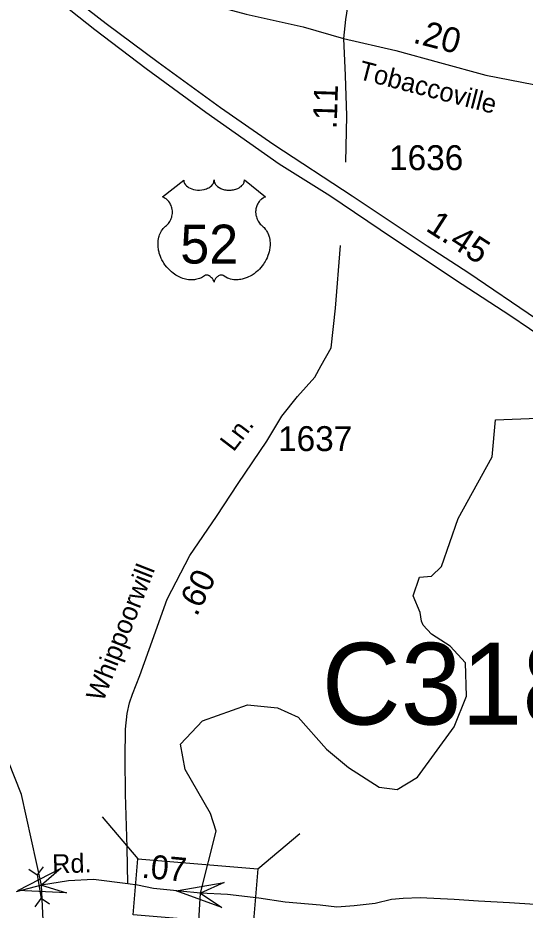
# Model space of a CAD drawing. Extents: x 1547597 to 1699558, y 810033 to 920809.
# Drawn here: x 1604277 to 1606820, y 903537 to 908014 of the extents above; entities that cross this region are included whole.
import ezdxf

# ---------------------------------------------------------------- set-up
doc = ezdxf.new("R2010")
doc.units = 0
for name, color, linetype in [('Exist Hydrographic Creek Single Shore', 7, 'Continuous'), ('Exist Road Non-System Type 51', 7, 'Continuous'), ('Exist Road Primary US Divided Attributed', 7, 'Continuous'), ('Exist Road Primary US Mileage Hundredths English Label', 7, 'Continuous'), ('Exist Road Primary US Shield CELL', 7, 'Continuous'), ('Exist Road Primary US Shield Number Label', 7, 'Continuous'), ('Exist Road Secondary Mileage Hundredths English Label', 7, 'Continuous'), ('Exist Road Secondary Structure Culvert Number Label', 7, 'Continuous'), ('Exist Road Secondary Structure Pipe Attributed CELL', 7, 'Continuous'), ('Exist Road Secondary Structure Pipe CELL', 7, 'Continuous'), ('Exist Road Secondary Structure Standard Bridge Attributed CELL', 7, 'Continuous'), ('Exist Road Secondary Structure Standard Bridge CELL', 7, 'Continuous'), ('Exist Road Secondary Type 41 Attributed', 7, 'Continuous'), ('Exist Road Secondary Type 51 Attributed', 7, 'Continuous'), ('Exist Road Secondary Type 51 Label', 7, 'Continuous'), ('Exist Road Secondary Type 51 Number Label', 7, 'Continuous')]:
    doc.layers.add(name, color=color, linetype=linetype)

msp = doc.modelspace()

# ---------------------------------------------------------------- linework, layer by layer
at = {"layer": 'Exist Hydrographic Creek Single Shore'}
for points in [[(1605173.8, 903317.5), (1605192, 903623.5), (1605270.6, 903933.9), (1605242.6, 904021.8), (1605115.1, 904243.5), (1605092.7, 904370.6), (1605202.7, 904486.6), (1605428.7, 904567.3), (1605578.2, 904553.1), (1605682, 904505.1), (1605824.5, 904344.5), (1605934.3, 904252.5), (1606087.5, 904153.6), (1606178.6, 904142.8), (1606280.7, 904204.1), (1606464.5, 904457), (1606526.8, 904610.3), (1606520.7, 904777.8), (1606445, 904861.2), (1606350.2, 904922.6), (1606308.2, 904966.5), (1606300.2, 904986.5), (1606294.2, 905030.4), (1606259.5, 905114.4), (1606290.2, 905208.2), (1606350.2, 905212.2), (1606400.1, 905262.1), (1606483.6, 905501.7), (1606654.7, 905811.4), (1606670.7, 905997.1), (1606881.7, 906005.2)], [(1604939.7, 901678.5), (1604865.7, 901712.8), (1604667.7, 901984.5), (1604504.1, 902210.5), (1604443.3, 902534.7), (1604434.3, 902857.9), (1604395.7, 903662.3), (1604294.9, 904117.1), (1604227.5, 904287.2), (1604097, 904440.3), (1604045.3, 904573.2)]]:
    msp.add_lwpolyline(points, dxfattribs=at)
at = {"layer": 'Exist Road Non-System Type 51'}
msp.add_lwpolyline([(1605869, 906557.6), (1605895.1, 906870.9)], dxfattribs=at)
at = {"layer": 'Exist Road Primary US Divided Attributed'}
for points in [[(1603290.7, 909210.9), (1603556.7, 908942.9), (1603727.7, 908765.5), (1603968.3, 908551.1), (1604215.9, 908337.9), (1604414.1, 908153.6), (1604662.1, 907954.7), (1604919.2, 907758.7), (1605218.6, 907539.8), (1605587.1, 907280.5), (1605840.4, 907122), (1606155.4, 906910.7), (1606503.7, 906677.4), (1606742.6, 906521.8), (1607236.9, 906187.1), (1607507.2, 906015.9), (1607794.1, 905823.8), (1608122.8, 905610.9)], [(1607906.2, 905829.5), (1607541.4, 906060.8), (1607323.6, 906203.1), (1606877.9, 906501.6), (1606538.2, 906732.1), (1606328.1, 906867.5), (1605952.6, 907119.1), (1605559.5, 907377.1), (1605293.4, 907562.8), (1604979.7, 907790.4), (1604718.8, 907983.1), (1604505.8, 908150), (1604313.8, 908326.3), (1604100.8, 908516.5), (1603859, 908738.3), (1603620, 908965.9), (1603366.5, 909220.2)]]:
    msp.add_lwpolyline(points, dxfattribs=at)
at = {"layer": 'Exist Road Primary US Shield CELL'}
msp.add_lwpolyline([(1605108.2, 907199.9), (1605108.5, 907195.5), (1605109.5, 907190.3), (1605110.3, 907187.6), (1605112.8, 907182.5), (1605116.8, 907176.4), (1605122.4, 907170.4), (1605128.8, 907165.2), (1605133, 907162.4), (1605140.3, 907158.5), (1605148.5, 907155.1), (1605157.7, 907152.5), (1605167, 907150.6), (1605177.3, 907149.4), (1605187.4, 907149.2), (1605198.3, 907150.1), (1605210.3, 907152.4), (1605215.9, 907153.8), (1605222.1, 907156), (1605227.9, 907158.4), (1605234.2, 907161.7), (1605239.3, 907165), (1605243.3, 907167.9), (1605249, 907173.3), (1605253.5, 907178.9), (1605255.3, 907182), (1605257, 907185), (1605259.2, 907191.5), (1605259.8, 907194.3), (1605260.3, 907200.2), (1605260.6, 907195.2), (1605261.1, 907192.1), (1605262, 907189.1), (1605263.2, 907185.9), (1605265.5, 907181.4), (1605268, 907177.6), (1605272.7, 907172), (1605275.7, 907169.3), (1605278.4, 907167.1), (1605285.6, 907162.1), (1605294, 907157.9), (1605298.2, 907156), (1605302.4, 907154.5), (1605307.8, 907152.9), (1605313.4, 907151.6), (1605319, 907150.6), (1605324.6, 907149.8), (1605330.4, 907149.4), (1605335.1, 907149.2), (1605340.9, 907149.3), (1605346.2, 907149.6), (1605351.7, 907150.3), (1605357.7, 907151.3), (1605362.5, 907152.3), (1605368.9, 907154), (1605374.7, 907156.1), (1605379.8, 907158.3), (1605386.4, 907161.7), (1605391.7, 907165.1), (1605395.6, 907168.2), (1605400.2, 907172.5), (1605404.6, 907177.6), (1605407.2, 907181.3), (1605409, 907185.1), (1605410.7, 907189.1), (1605411.8, 907193.4), (1605412.3, 907197.1), (1605412.4, 907200.3), (1605518.6, 907115.6), (1605516.1, 907114.6), (1605510.4, 907111.8), (1605505.8, 907109.1), (1605498.5, 907104), (1605495.3, 907101.1), (1605492.2, 907098.2), (1605489.3, 907095.1), (1605486.8, 907092.1), (1605483.7, 907087.8), (1605480.9, 907083.6), (1605478.2, 907078.8), (1605476.2, 907074.8), (1605473, 907066.2), (1605471.4, 907060.8), (1605470.4, 907056.2), (1605469.2, 907046.8), (1605468.8, 907042.2), (1605468.8, 907037.8), (1605469.1, 907033.1), (1605469.5, 907028.5), (1605470.3, 907023.8), (1605471.1, 907019.7), (1605472.4, 907014.6), (1605474.3, 907008.7), (1605476.6, 907003), (1605481.5, 906993.8), (1605487.7, 906984.3), (1605492.2, 906979.1), (1605496.6, 906974.5), (1605503.1, 906969), (1605506.7, 906965.9), (1605510.8, 906961.8), (1605517.4, 906954.1), (1605520.1, 906950.4), (1605522.8, 906946.3), (1605525.4, 906942.1), (1605527.9, 906937.6), (1605529.9, 906933.7), (1605533.6, 906924.6), (1605536.3, 906915.7), (1605537.6, 906911.1), (1605539.6, 906900.6), (1605540.3, 906895.5), (1605541.1, 906885.3), (1605541.2, 906873), (1605540.2, 906861.3), (1605538, 906847.7), (1605536.2, 906839.5), (1605533.4, 906830), (1605530.7, 906821.8), (1605525.9, 906809.7), (1605521.6, 906800.9), (1605516, 906790.6), (1605512.1, 906784.4), (1605507.7, 906777.7), (1605502.1, 906770.1), (1605495.6, 906761.9), (1605487.7, 906753.3), (1605481.4, 906747), (1605473.1, 906739.5), (1605468.1, 906735.4), (1605460.9, 906730), (1605451.1, 906723.5), (1605441.5, 906717.9), (1605433.3, 906713.7), (1605426, 906710.5), (1605416.6, 906707), (1605400.9, 906702.6), (1605395.2, 906701.4), (1605388.4, 906700.4), (1605382, 906699.8), (1605375.9, 906699.4), (1605367.6, 906699.4), (1605359.4, 906700), (1605351.6, 906701.2), (1605343.5, 906702.9), (1605335, 906705.4), (1605327.3, 906708.4), (1605319.5, 906712.2), (1605306.4, 906720.5), (1605302.6, 906722.5), (1605300.5, 906723.1), (1605295.4, 906723.3), (1605290.6, 906722.3), (1605285.7, 906720.4), (1605282.8, 906718.8), (1605278.8, 906716.2), (1605275.8, 906713.9), (1605272.2, 906710.4), (1605269.7, 906707.5), (1605267.8, 906705.3), (1605264.1, 906699.4), (1605262.7, 906696.7), (1605261.4, 906693.1), (1605260.2, 906687.8), (1605258.5, 906694.5), (1605256.5, 906698.9), (1605254.3, 906702.6), (1605251.9, 906705.9), (1605248.2, 906710.2), (1605244.9, 906713.4), (1605240.9, 906716.7), (1605236.6, 906719.3), (1605233.2, 906721), (1605230, 906722.2), (1605226.2, 906723.2), (1605223.1, 906723.4), (1605220.5, 906723.3), (1605217, 906722.5), (1605212.2, 906719.1), (1605207.6, 906715.9), (1605202.6, 906712.9), (1605196.7, 906709.7), (1605192.4, 906707.7), (1605187.3, 906705.7), (1605181.2, 906703.7), (1605174.7, 906702), (1605168, 906700.7), (1605162.1, 906699.7), (1605155.8, 906699.2), (1605150, 906699), (1605144.1, 906699), (1605138.5, 906699.5), (1605132, 906700), (1605124, 906701.2), (1605117.3, 906702.7), (1605110.3, 906704.6), (1605103.1, 906706.9), (1605095.4, 906709.8), (1605085.7, 906714), (1605079, 906717.5), (1605068.4, 906723.6), (1605056, 906732.2), (1605046.6, 906739.8), (1605039.7, 906746), (1605029.6, 906756.3), (1605023.7, 906763), (1605014.3, 906775.1), (1605008.4, 906783.8), (1605004.5, 906790.2), (1604998.9, 906800.5), (1604995.8, 906807), (1604991.8, 906816.4), (1604988.6, 906825), (1604985.9, 906833.2), (1604984.5, 906838.4), (1604982.5, 906847.5), (1604981.3, 906854), (1604980.1, 906862.8), (1604979.5, 906872.2), (1604979.3, 906880.8), (1604979.5, 906887.9), (1604980.4, 906896.3), (1604981.8, 906905.1), (1604983.5, 906912.7), (1604985, 906918.2), (1604987.3, 906924.9), (1604990.2, 906932.2), (1604993.8, 906939.2), (1604997.1, 906945.1), (1605001.3, 906951.4), (1605005.5, 906956.7), (1605010.9, 906962.6), (1605016.5, 906968), (1605021.7, 906972.2), (1605027.9, 906978.2), (1605031.1, 906981.9), (1605034.9, 906987), (1605038, 906991.7), (1605040.5, 906995.9), (1605043.7, 907002.1), (1605045.6, 907006.8), (1605048.1, 907013.9), (1605049.3, 907018.9), (1605050.6, 907025.4), (1605051.4, 907031.5), (1605051.7, 907039.1), (1605051.5, 907045.4), (1605050.7, 907052.7), (1605049.3, 907059.8), (1605047.7, 907065.9), (1605045, 907072.9), (1605042.6, 907078.1), (1605038.5, 907085.1), (1605034, 907091.5), (1605029.3, 907096.8), (1605024.6, 907101.5), (1605020.1, 907105), (1605015.8, 907108.1), (1605010.4, 907111.4), (1605005.2, 907114), (1605001.9, 907115.3)], close=True, dxfattribs=at)
at = {"layer": 'Exist Road Secondary Structure Pipe Attributed CELL'}
msp.add_lwpolyline([(1604520.3, 903625.1), (1604276.7, 903636.1), (1604493.1, 903748.4), (1604395.7, 903662.3)], close=True, dxfattribs=at)
at = {"layer": 'Exist Road Secondary Structure Pipe CELL'}
for p, q in [((1604331.5, 903743.1), (1604373.6, 903714.7)), ((1604404.2, 903755.2), (1604373.6, 903714.7)), ((1604373.6, 903714.7), (1604393.5, 903595.4)), ((1604362.8, 903554.9), (1604393.5, 903595.4)), ((1604435.6, 903567.1), (1604393.5, 903595.4))]:
    msp.add_line(p, q, dxfattribs=at)
at = {"layer": 'Exist Road Secondary Structure Standard Bridge Attributed CELL'}
msp.add_lwpolyline([(1605300, 903551.2), (1605070.5, 903633.7), (1605310.5, 903677), (1605192, 903623.5)], close=True, dxfattribs=at)
at = {"layer": 'Exist Road Secondary Structure Standard Bridge CELL'}
for p, q in [((1604699.7, 904006.3), (1604877.9, 903795.7)), ((1605480.1, 903744.1), (1605690.8, 903922.4))]:
    msp.add_line(p, q, dxfattribs=at)
msp.add_lwpolyline([(1604877.9, 903795.7), (1605480.2, 903745.4), (1605456.8, 903464), (1604854.4, 903514.3)], close=True, dxfattribs=at)
at = {"layer": 'Exist Road Secondary Type 41 Attributed'}
msp.add_lwpolyline([(1605909.9, 907909.7), (1605917.2, 907723.8), (1605924.7, 907522.4), (1605919.1, 907289)], dxfattribs=at)
at = {"layer": 'Exist Road Secondary Type 51 Attributed'}
for points in [[(1606083.3, 908997), (1606050.6, 908815.5), (1606008.1, 908570.3), (1605919.5, 908005), (1605909.9, 907909.7)], [(1604410.2, 908538.1), (1604477.8, 908445.1), (1604551.2, 908364.9), (1604647.8, 908276.2), (1604744.5, 908215.8), (1604847.9, 908171.5), (1605046.6, 908124.5), (1605241.3, 908080.2), (1605421.5, 908032.5), (1605706.4, 907968.1), (1605909.9, 907909.7)], [(1605909.9, 907909.7), (1606171.9, 907850.6), (1606390.6, 907790), (1606623.4, 907726.4), (1606863.4, 907678.7), (1607017.9, 907639.8), (1607199.1, 907594.1), (1607365.6, 907556.5), (1607562.8, 907528.3)], [(1604827.2, 903668.8), (1604823.9, 903851), (1604816.2, 904119.7), (1604814, 904299.4), (1604817, 904446.2), (1604823.9, 904524.6), (1604836.4, 904577.5), (1604852.1, 904621.2), (1604888.4, 904714.4), (1604934.8, 904844.7), (1605025.9, 905097.8), (1605139, 905316.3), (1605272.6, 905512.8), (1605381.2, 905677.6), (1605524.5, 905890.3), (1605599.9, 906014.7), (1605678.2, 906114.8), (1605765, 906210.6), (1605798.2, 906270), (1605847.7, 906358.5), (1605869, 906557.6)], [(1607909.6, 903839.2), (1607824.7, 903808.1), (1607752.4, 903770.2), (1607651.3, 903718.8), (1607572.7, 903675.5), (1607482.9, 903628.9), (1607327.3, 903584), (1607208.6, 903556.7), (1607108.4, 903552.4), (1606970.7, 903558.8), (1606741.1, 903574.4), (1606585.8, 903582.4), (1606465, 903590.4), (1606293.2, 903599.4), (1606209.3, 903596.4), (1606149.4, 903590.4), (1606067.7, 903571.6), (1605962.1, 903558.8), (1605875.6, 903552.4), (1605793, 903562.2), (1605616.6, 903577.4), (1605484.8, 903597.4), (1605328, 903616.5), (1605192, 903623.5)], [(1604827.2, 903668.8), (1604655.6, 903691.8), (1604530.6, 903684.2), (1604395.7, 903662.3), (1604267.4, 903630.2)], [(1605192, 903623.5), (1605091.1, 903632.5), (1604956.6, 903645.3), (1604876.6, 903662.8), (1604827.2, 903668.8)]]:
    msp.add_lwpolyline(points, dxfattribs=at)

# ---------------------------------------------------------------- texts
at = {"layer": 'Exist Road Primary US Mileage Hundredths English Label'}
msp.add_text('1.45', height=125, rotation=327.2023, dxfattribs=at).set_placement((1606316.4, 906949.4))
at = {"layer": 'Exist Road Primary US Shield Number Label'}
msp.add_text('52', height=195, dxfattribs=at).set_placement((1605091.1, 906781.2))
at = {"layer": 'Exist Road Secondary Mileage Hundredths English Label'}
for s, height, rotation, p in [('.20', 125, 345.483, (1606253.1, 907890.1)), ('.11', 120, 88.1325, (1605874.8, 907454)), ('.60', 120, 63.4546, (1605173.6, 905006.8)), ('.07', 120, 354.5566, (1604894.2, 903700.7))]:
    msp.add_text(s, height=height, rotation=rotation, dxfattribs=at).set_placement(p)
at = {"layer": 'Exist Road Secondary Structure Culvert Number Label'}
msp.add_text('C318', height=410.1, dxfattribs=at).set_placement((1605800, 904468.4))
at = {"layer": 'Exist Road Secondary Type 51 Label'}
for s, rotation, p in [('Tobaccoville', 345.483, (1605979.1, 907708.2)), ('Ln.', 52.567, (1605358, 905832.9)), ('Whippoorwill', 68.6857, (1604704.2, 904578.3)), ('Rd.', 1.6677, (1604449.7, 903721.7))]:
    msp.add_text(s, height=95, rotation=rotation, dxfattribs=at).set_placement(p)
at = {"layer": 'Exist Road Secondary Type 51 Number Label'}
for s, p in [('1636', (1606138, 907249.6)), ('1637', (1605581.5, 905840.3))]:
    msp.add_text(s, height=125, dxfattribs=at).set_placement(p)

doc.saveas('drawing.dxf')
